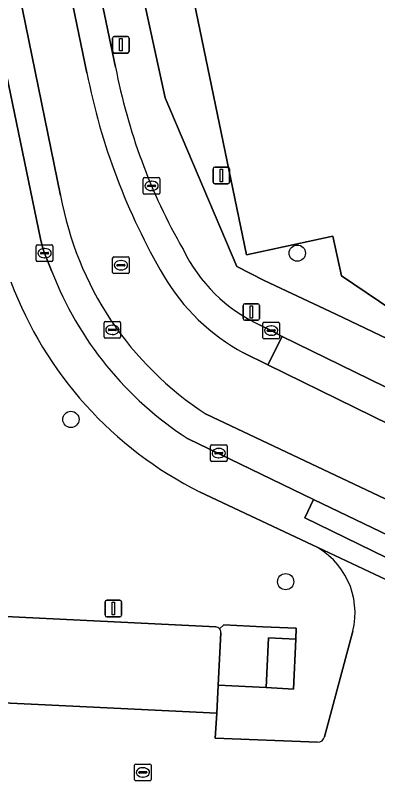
# Model space of a CAD drawing. Extents: x 162989 to 165008, y 383432 to 384338.
# Drawn here: x 164377.47 to 164399.27, y 384043.59 to 384089.64 of the extents above; entities that cross this region are included whole.
import ezdxf

# ---------------------------------------------------------------- set-up
doc = ezdxf.new("R2010")
doc.units = 0
for name, color, linetype in [('IMGEO_Boom', 7, 'Continuous'), ('IMGEO_Groenvoorziening', 7, 'Continuous'), ('IMGEO_Kolk', 7, 'Continuous'), ('IMGEO_Lichtmast', 7, 'Continuous'), ('IMGEO_Parkeervlak_open', 7, 'Continuous'), ('IMGEO_Rijbaan_lokaal_gesloten', 7, 'Continuous'), ('IMGEO_Rioolput', 7, 'Continuous'), ('IMGEO_Voetpad_open', 7, 'Continuous')]:
    doc.layers.add(name, color=color, linetype=linetype)

msp = doc.modelspace()

# ---------------------------------------------------------------- linework, layer by layer
at = {"layer": 'IMGEO_Boom'}
for centre in [(164394.43, 384075.334), (164380.813, 384065.328), (164393.732, 384055.568)]:
    msp.add_circle(centre, 0.489, dxfattribs=at)
at = {"layer": 'IMGEO_Groenvoorziening'}
for points in [[(164381.241, 384124.244), (164386.327, 384125.358), (164385.757, 384128.041), (164385.289, 384129.163), (164377.929, 384126.332), (164382.551, 384104.558), (164384.708, 384092.902), (164386.477, 384084.677), (164390.789, 384074.523), (164392.442, 384073.696), (164394.094, 384072.908), (164396.747, 384071.659), (164413.168, 384063.826), (164422.817, 384059.039), (164426.732, 384057.314)], [(164412.238, 384078.293), (164407.589, 384077.249), (164408.342, 384073.595), (164400.111, 384071.928), (164397.085, 384073.972), (164396.559, 384076.361), (164391.371, 384075.241), (164381.241, 384124.244)], [(164395.322, 384057.787), (164388.586, 384060.959)], [(164375.243, 384053.561), (164389.536, 384052.842)], [(164389.752, 384052.737), (164390.015, 384052.973), (164392.359, 384052.855), (164394.37, 384052.768), (164394.344, 384052.105), (164394.201, 384049.106), (164392.551, 384049.195), (164389.672, 384049.338), (164389.588, 384047.652), (164389.499, 384046.159), (164395.656, 384045.915)], [(164392.696, 384052.184), (164394.344, 384052.105), (164394.37, 384052.768), (164392.359, 384052.855), (164390.015, 384052.973), (164389.752, 384052.737)], [(164389.831, 384052.496), (164389.672, 384049.338), (164392.551, 384049.195), (164392.696, 384052.184)], [(164396.065, 384046.234), (164397.765, 384052.585)]]:
    msp.add_lwpolyline(points, dxfattribs=at)
for centre, radius, start, end in [((164398.957, 384081.729), 23.216, 200.4946, 243.4658), ((164393.373, 384053.697), 4.531, 345.7913, 64.5207), ((164389.516, 384052.527), 0.316, 41.7382, 86.412), ((164389.52, 384052.528), 0.313, 354.214, 42.0843), ((164395.672, 384046.316), 0.401, 267.6508, 348.2541)]:
    msp.add_arc(centre, radius, start, end, dxfattribs=at)
at = {"layer": 'IMGEO_Kolk'}
for p, q in [((164385.166, 384078.951), (164385.166, 384079.803)), ((164385.241, 384079.877), (164386.093, 384079.877)), ((164385.654, 384079.657), (164385.679, 384079.657)), ((164386.167, 384079.803), (164386.167, 384078.951)), ((164385.425, 384079.371), (164385.425, 384079.383)), ((164385.863, 384079.334), (164385.465, 384079.334)), ((164385.468, 384079.42), (164385.866, 384079.42)), ((164385.677, 384079.097), (164385.652, 384079.097)), ((164385.909, 384079.383), (164385.909, 384079.371)), ((164386.093, 384078.877), (164385.241, 384078.877)), ((164378.807, 384075.834), (164379.659, 384075.834)), ((164378.732, 384074.908), (164378.732, 384075.76)), ((164379.034, 384075.377), (164379.432, 384075.377)), ((164379.22, 384075.614), (164379.245, 384075.614)), ((164379.733, 384075.76), (164379.733, 384074.908)), ((164378.991, 384075.328), (164378.991, 384075.34)), ((164379.429, 384075.291), (164379.031, 384075.291)), ((164379.243, 384075.054), (164379.218, 384075.054)), ((164379.475, 384075.34), (164379.475, 384075.328)), ((164379.659, 384074.834), (164378.807, 384074.834)), ((164392.362, 384070.246), (164392.362, 384071.098)), ((164392.437, 384071.172), (164393.289, 384071.172)), ((164392.85, 384070.952), (164392.875, 384070.952)), ((164393.363, 384071.098), (164393.363, 384070.246)), ((164392.621, 384070.666), (164392.621, 384070.678)), ((164393.059, 384070.629), (164392.661, 384070.629)), ((164392.664, 384070.715), (164393.062, 384070.715)), ((164392.873, 384070.392), (164392.848, 384070.392)), ((164393.105, 384070.678), (164393.105, 384070.666)), ((164393.289, 384070.172), (164392.437, 384070.172)), ((164389.208, 384062.877), (164389.208, 384063.729)), ((164389.283, 384063.803), (164390.135, 384063.803)), ((164389.696, 384063.583), (164389.721, 384063.583)), ((164390.209, 384063.729), (164390.209, 384062.877)), ((164389.467, 384063.297), (164389.467, 384063.309)), ((164389.905, 384063.26), (164389.507, 384063.26)), ((164389.51, 384063.346), (164389.908, 384063.346)), ((164389.719, 384063.023), (164389.694, 384063.023)), ((164389.951, 384063.309), (164389.951, 384063.297)), ((164390.135, 384062.803), (164389.283, 384062.803))]:
    msp.add_line(p, q, dxfattribs=at)
for points in [[(164385.166, 384078.951), (164385.166, 384079.803)], [(164385.241, 384079.877), (164386.093, 384079.877)], [(164386.167, 384079.803), (164386.167, 384078.951)], [(164386.093, 384078.877), (164385.241, 384078.877)], [(164378.807, 384075.834), (164379.659, 384075.834)], [(164378.732, 384074.908), (164378.732, 384075.76)], [(164379.733, 384075.76), (164379.733, 384074.908)], [(164379.659, 384074.834), (164378.807, 384074.834)], [(164392.362, 384070.246), (164392.362, 384071.098)], [(164392.437, 384071.172), (164393.289, 384071.172)], [(164393.363, 384071.098), (164393.363, 384070.246)], [(164393.289, 384070.172), (164392.437, 384070.172)], [(164389.208, 384062.877), (164389.208, 384063.729)], [(164389.283, 384063.803), (164390.135, 384063.803)], [(164390.209, 384063.729), (164390.209, 384062.877)], [(164390.135, 384062.803), (164389.283, 384062.803)]]:
    msp.add_lwpolyline(points, dxfattribs=at)
for centre, radius, start, end in [((164385.243, 384079.801), 0.0765, 91.552, 178.448), ((164385.243, 384079.801), 0.0765, 91.552, 178.448), ((164386.091, 384079.801), 0.0765, 1.552, 88.448), ((164386.091, 384079.801), 0.0765, 1.552, 88.448), ((164385.465, 384079.38), 0.0403, 85.8775, 175.7526), ((164385.462, 384079.37), 0.0366, 178.938, 274.7102), ((164385.866, 384079.377), 0.043, 264.8664, 352.4533), ((164385.87, 384079.382), 0.0386, 1.7309, 96.639), ((164385.243, 384078.953), 0.0765, 181.552, 268.448), ((164385.243, 384078.953), 0.0765, 181.552, 268.448), ((164386.091, 384078.953), 0.0765, 271.552, 358.448), ((164386.091, 384078.953), 0.0765, 271.552, 358.448), ((164378.809, 384075.758), 0.0765, 91.552, 178.448), ((164378.809, 384075.758), 0.0765, 91.552, 178.448), ((164379.657, 384075.758), 0.0765, 1.552, 88.448), ((164379.657, 384075.758), 0.0765, 1.552, 88.448), ((164379.031, 384075.337), 0.0403, 85.8775, 175.7526), ((164379.436, 384075.339), 0.0386, 1.7309, 96.639), ((164378.809, 384074.91), 0.0765, 181.552, 268.448), ((164378.809, 384074.91), 0.0765, 181.552, 268.448), ((164379.028, 384075.327), 0.0366, 178.938, 274.7102), ((164379.432, 384075.334), 0.043, 264.8664, 352.4533), ((164379.657, 384074.91), 0.0765, 271.552, 358.448), ((164379.657, 384074.91), 0.0765, 271.552, 358.448), ((164392.439, 384071.096), 0.0765, 91.552, 178.448), ((164392.439, 384071.096), 0.0765, 91.552, 178.448), ((164393.287, 384071.096), 0.0765, 1.552, 88.448), ((164393.287, 384071.096), 0.0765, 1.552, 88.448), ((164392.661, 384070.675), 0.0403, 85.8775, 175.7526), ((164392.658, 384070.665), 0.0366, 178.938, 274.7102), ((164393.062, 384070.672), 0.043, 264.8664, 352.4533), ((164393.066, 384070.677), 0.0386, 1.7309, 96.639), ((164392.439, 384070.248), 0.0765, 181.552, 268.448), ((164392.439, 384070.248), 0.0765, 181.552, 268.448), ((164393.287, 384070.248), 0.0765, 271.552, 358.448), ((164393.287, 384070.248), 0.0765, 271.552, 358.448), ((164389.285, 384063.727), 0.0765, 91.552, 178.448), ((164389.285, 384063.727), 0.0765, 91.552, 178.448), ((164390.133, 384063.727), 0.0765, 1.552, 88.448), ((164390.133, 384063.727), 0.0765, 1.552, 88.448), ((164389.507, 384063.306), 0.0403, 85.8775, 175.7526), ((164389.504, 384063.296), 0.0366, 178.938, 274.7102), ((164389.908, 384063.303), 0.043, 264.8664, 352.4533), ((164389.912, 384063.308), 0.0386, 1.7309, 96.639), ((164389.285, 384062.879), 0.0765, 181.552, 268.448), ((164389.285, 384062.879), 0.0765, 181.552, 268.448), ((164390.133, 384062.879), 0.0765, 271.552, 358.448), ((164390.133, 384062.879), 0.0765, 271.552, 358.448)]:
    msp.add_arc(centre, radius, start, end, dxfattribs=at)
for centre, major_axis, ratio, start_param, end_param in [((164385.653, 384079.377), (-0.387, 0.002), 0.722429, 4.712389, 7.853982), ((164385.678, 384079.377), (-0.39, 0.002), 0.717154, 1.570796, 4.712389), ((164379.219, 384075.334), (-0.387, 0.002), 0.722429, 4.712389, 7.853982), ((164379.244, 384075.334), (-0.39, 0.002), 0.717154, 1.570796, 4.712389), ((164392.849, 384070.672), (-0.387, 0.002), 0.722429, 4.712389, 7.853982), ((164392.874, 384070.672), (-0.39, 0.002), 0.717154, 1.570796, 4.712389), ((164389.695, 384063.303), (-0.387, 0.002), 0.722429, 4.712389, 7.853982), ((164389.72, 384063.303), (-0.39, 0.002), 0.717154, 1.570796, 4.712389)]:
    msp.add_ellipse(centre, major_axis=major_axis, ratio=ratio, start_param=start_param, end_param=end_param, dxfattribs=at)
at = {"layer": 'IMGEO_Lichtmast'}
for p, q in [((164383.321, 384087.472), (164383.321, 384088.272)), ((164383.321, 384088.272), (164383.321, 384087.472)), ((164383.421, 384088.372), (164384.211, 384088.372)), ((164384.211, 384088.372), (164383.421, 384088.372)), ((164384.311, 384088.272), (164384.311, 384087.472)), ((164384.311, 384087.472), (164384.311, 384088.272)), ((164384.211, 384087.372), (164383.421, 384087.372)), ((164383.421, 384087.372), (164384.211, 384087.372)), ((164389.465, 384080.508), (164390.255, 384080.508)), ((164390.255, 384080.508), (164389.465, 384080.508)), ((164389.365, 384079.608), (164389.365, 384080.408)), ((164389.365, 384080.408), (164389.365, 384079.608)), ((164390.355, 384080.408), (164390.355, 384079.608)), ((164390.355, 384079.608), (164390.355, 384080.408)), ((164390.255, 384079.508), (164389.465, 384079.508)), ((164389.465, 384079.508), (164390.255, 384079.508)), ((164391.167, 384071.393), (164391.167, 384072.193)), ((164391.167, 384072.193), (164391.167, 384071.393)), ((164391.267, 384072.293), (164392.057, 384072.293)), ((164392.057, 384072.293), (164391.267, 384072.293)), ((164392.157, 384072.193), (164392.157, 384071.393)), ((164392.157, 384071.393), (164392.157, 384072.193)), ((164392.057, 384071.293), (164391.267, 384071.293)), ((164391.267, 384071.293), (164392.057, 384071.293)), ((164382.868, 384053.55), (164382.868, 384054.35)), ((164382.868, 384054.35), (164382.868, 384053.55)), ((164382.968, 384054.45), (164383.758, 384054.45)), ((164383.758, 384054.45), (164382.968, 384054.45)), ((164383.858, 384054.35), (164383.858, 384053.55)), ((164383.858, 384053.55), (164383.858, 384054.35)), ((164383.758, 384053.45), (164382.968, 384053.45)), ((164382.968, 384053.45), (164383.758, 384053.45))]:
    msp.add_line(p, q, dxfattribs=at)
for points in [[(164383.741, 384088.247), (164383.891, 384088.247), (164383.891, 384087.497), (164383.741, 384087.497), (164383.741, 384088.247)], [(164389.785, 384080.383), (164389.935, 384080.383), (164389.935, 384079.633), (164389.785, 384079.633), (164389.785, 384080.383)], [(164391.587, 384072.168), (164391.737, 384072.168), (164391.737, 384071.418), (164391.587, 384071.418), (164391.587, 384072.168)], [(164383.288, 384054.325), (164383.438, 384054.325), (164383.438, 384053.575), (164383.288, 384053.575), (164383.288, 384054.325)]]:
    msp.add_lwpolyline(points, dxfattribs=at)
for centre, start, end in [((164383.421, 384088.272), 90, 180), ((164383.421, 384088.272), 90, 180), ((164384.211, 384088.272), 0, 90), ((164384.211, 384088.272), 360, 90), ((164383.421, 384087.472), 180, 270), ((164383.421, 384087.472), 180, 270), ((164384.211, 384087.472), 270, 0), ((164384.211, 384087.472), 270, 0), ((164389.465, 384080.408), 90, 180), ((164389.465, 384080.408), 90, 180), ((164390.255, 384080.408), 0, 90), ((164390.255, 384080.408), 360, 90), ((164389.465, 384079.608), 180, 270), ((164389.465, 384079.608), 180, 270), ((164390.255, 384079.608), 270, 0), ((164390.255, 384079.608), 270, 0), ((164391.267, 384072.193), 90, 180), ((164391.267, 384072.193), 90, 180), ((164392.057, 384072.193), 0, 90), ((164392.057, 384072.193), 360, 90), ((164391.267, 384071.393), 180, 270), ((164391.267, 384071.393), 180, 270), ((164392.057, 384071.393), 270, 0), ((164392.057, 384071.393), 270, 0), ((164382.968, 384054.35), 90, 180), ((164382.968, 384054.35), 90, 180), ((164383.758, 384054.35), 0, 90), ((164383.758, 384054.35), 360, 90), ((164382.968, 384053.55), 180, 270), ((164382.968, 384053.55), 180, 270), ((164383.758, 384053.55), 270, 0), ((164383.758, 384053.55), 270, 0)]:
    msp.add_arc(centre, 0.1, start, end, dxfattribs=at)
at = {"layer": 'IMGEO_Parkeervlak_open'}
for points in [[(164385.289, 384129.163), (164385.757, 384128.041), (164386.327, 384125.358), (164381.241, 384124.244), (164391.371, 384075.241), (164396.559, 384076.361), (164397.085, 384073.972), (164400.111, 384071.928), (164408.342, 384073.595), (164407.589, 384077.249), (164403.789, 384095.678), (164405.328, 384095.981), (164406.122, 384096.137), (164405.386, 384099.67), (164404.454, 384099.475), (164403.782, 384102.69), (164400.783, 384117.991)], [(164389.536, 384052.842), (164375.243, 384053.561)], [(164374.898, 384053.262), (164374.644, 384048.386), (164380.934, 384048.08), (164389.588, 384047.652), (164389.672, 384049.338), (164389.831, 384052.496)]]:
    msp.add_lwpolyline(points, dxfattribs=at)
for centre, radius, start, end in [((164389.516, 384052.527), 0.316, 41.7382, 86.412), ((164389.52, 384052.528), 0.313, 354.214, 42.0843)]:
    msp.add_arc(centre, radius, start, end, dxfattribs=at)
at = {"layer": 'IMGEO_Rijbaan_lokaal_gesloten'}
for points in [[(164377.72, 384114.316), (164376.009, 384113.929), (164381.779, 384086.179)], [(164383.503, 384086.532), (164381.339, 384096.907), (164377.988, 384113.104), (164377.72, 384114.316)], [(164381.779, 384086.179), (164376.009, 384113.929), (164373.068, 384113.199), (164375.213, 384103.078), (164380.196, 384078.81)], [(164380.196, 384078.81), (164375.213, 384103.078), (164373.068, 384113.199), (164371.389, 384112.859), (164371.633, 384111.662), (164373.282, 384103.797), (164374.979, 384095.503), (164378.988, 384076.189), (164379.134, 384075.615), (164379.233, 384075.334), (164379.666, 384074.238)], [(164391.197, 384069.328), (164392.668, 384068.613), (164393.519, 384070.327), (164392.863, 384070.672), (164392.166, 384071.013)], [(164404.074, 384065.159), (164393.519, 384070.327), (164392.668, 384068.613), (164418.813, 384055.773), (164423.63, 384053.482), (164426.511, 384052.302), (164429.109, 384051.428), (164433.007, 384050.304), (164433.375, 384052.329)], [(164392.668, 384068.613), (164391.197, 384069.328)], [(164388.955, 384065.651), (164406.37, 384057.402), (164412.178, 384054.568), (164417.137, 384052.113), (164421.057, 384050.365), (164425.059, 384048.665), (164427.893, 384047.685), (164432.284, 384046.33), (164433.007, 384050.304), (164429.109, 384051.428), (164426.511, 384052.302), (164423.63, 384053.482), (164418.813, 384055.773), (164392.668, 384068.613)], [(164421.057, 384050.365), (164417.137, 384052.113), (164412.178, 384054.568), (164406.37, 384057.402), (164388.955, 384065.651)], [(164387.862, 384064.166), (164395.411, 384060.519), (164400.952, 384057.843), (164409.286, 384053.8), (164419.441, 384048.874)], [(164407.264, 384052.163), (164395.322, 384057.787)], [(164397.765, 384052.585), (164396.065, 384046.234)], [(164395.656, 384045.915), (164389.499, 384046.159), (164389.588, 384047.652), (164380.934, 384048.08), (164374.644, 384048.386), (164374.184, 384048.412)]]:
    msp.add_lwpolyline(points, dxfattribs=at)
for centre, radius, start, end in [((164418.029, 384093.07), 35.14, 190.7221, 209.8714), ((164420.135, 384093.702), 39.087, 191.0969, 210.3011), ((164420.135, 384093.702), 39.087, 191.0969, 210.3011), ((164399.701, 384082.299), 19.815, 190.1406, 237.1571), ((164399.701, 384082.299), 19.815, 190.1406, 237.1571), ((164396.324, 384079.828), 9.747, 205.9178, 244.745), ((164399.237, 384081.793), 20.979, 201.1086, 237.1647), ((164397.203, 384080.347), 12.549, 210.4818, 241.4073), ((164397.203, 384080.347), 12.549, 210.4818, 241.4073), ((164393.373, 384053.697), 4.531, 345.7913, 64.5207), ((164395.672, 384046.316), 0.401, 267.6508, 348.2541)]:
    msp.add_arc(centre, radius, start, end, dxfattribs=at)
at = {"layer": 'IMGEO_Rioolput'}
for p, q in [((164383.325, 384074.179), (164383.325, 384075.031)), ((164383.4, 384075.105), (164384.252, 384075.105)), ((164384.326, 384075.031), (164384.326, 384074.179)), ((164383.584, 384074.599), (164383.584, 384074.611)), ((164384.022, 384074.562), (164383.624, 384074.562)), ((164383.627, 384074.648), (164384.025, 384074.648)), ((164383.813, 384074.885), (164383.838, 384074.885)), ((164384.068, 384074.611), (164384.068, 384074.599)), ((164384.252, 384074.105), (164383.4, 384074.105)), ((164383.836, 384074.325), (164383.811, 384074.325)), ((164382.806, 384070.293), (164382.806, 384071.145)), ((164382.881, 384071.219), (164383.733, 384071.219)), ((164383.108, 384070.762), (164383.506, 384070.762)), ((164383.294, 384070.999), (164383.319, 384070.999)), ((164383.807, 384071.145), (164383.807, 384070.293)), ((164383.065, 384070.713), (164383.065, 384070.725)), ((164383.503, 384070.676), (164383.105, 384070.676)), ((164383.317, 384070.439), (164383.292, 384070.439)), ((164383.549, 384070.725), (164383.549, 384070.713)), ((164383.733, 384070.219), (164382.881, 384070.219)), ((164384.643, 384043.668), (164384.643, 384044.52)), ((164384.718, 384044.594), (164385.57, 384044.594)), ((164385.644, 384044.52), (164385.644, 384043.668)), ((164384.902, 384044.088), (164384.902, 384044.1)), ((164384.945, 384044.137), (164385.343, 384044.137)), ((164385.131, 384044.374), (164385.156, 384044.374)), ((164385.386, 384044.1), (164385.386, 384044.088)), ((164385.57, 384043.594), (164384.718, 384043.594)), ((164385.34, 384044.051), (164384.942, 384044.051)), ((164385.154, 384043.814), (164385.129, 384043.814))]:
    msp.add_line(p, q, dxfattribs=at)
for points in [[(164383.325, 384074.179), (164383.325, 384075.031)], [(164383.4, 384075.105), (164384.252, 384075.105)], [(164384.326, 384075.031), (164384.326, 384074.179)], [(164384.252, 384074.105), (164383.4, 384074.105)], [(164382.806, 384070.293), (164382.806, 384071.145)], [(164382.881, 384071.219), (164383.733, 384071.219)], [(164383.807, 384071.145), (164383.807, 384070.293)], [(164383.733, 384070.219), (164382.881, 384070.219)], [(164384.643, 384043.668), (164384.643, 384044.52)], [(164384.718, 384044.594), (164385.57, 384044.594)], [(164385.644, 384044.52), (164385.644, 384043.668)], [(164385.57, 384043.594), (164384.718, 384043.594)]]:
    msp.add_lwpolyline(points, dxfattribs=at)
for centre, radius, start, end in [((164383.402, 384075.029), 0.0765, 91.552, 178.448), ((164383.402, 384075.029), 0.0765, 91.552, 178.448), ((164384.25, 384075.029), 0.0765, 1.552, 88.448), ((164384.25, 384075.029), 0.0765, 1.552, 88.448), ((164383.624, 384074.608), 0.0403, 85.8775, 175.7526), ((164383.621, 384074.598), 0.0366, 178.938, 274.7102), ((164384.025, 384074.605), 0.043, 264.8664, 352.4533), ((164384.029, 384074.61), 0.0386, 1.7309, 96.639), ((164383.402, 384074.181), 0.0765, 181.552, 268.448), ((164383.402, 384074.181), 0.0765, 181.552, 268.448), ((164384.25, 384074.181), 0.0765, 271.552, 358.448), ((164384.25, 384074.181), 0.0765, 271.552, 358.448), ((164382.883, 384071.143), 0.0765, 91.552, 178.448), ((164382.883, 384071.143), 0.0765, 91.552, 178.448), ((164383.105, 384070.722), 0.0403, 85.8775, 175.7526), ((164383.51, 384070.724), 0.0386, 1.7309, 96.639), ((164383.731, 384071.143), 0.0765, 1.552, 88.448), ((164383.731, 384071.143), 0.0765, 1.552, 88.448), ((164383.102, 384070.712), 0.0366, 178.938, 274.7102), ((164383.506, 384070.719), 0.043, 264.8664, 352.4533), ((164382.883, 384070.295), 0.0765, 181.552, 268.448), ((164382.883, 384070.295), 0.0765, 181.552, 268.448), ((164383.731, 384070.295), 0.0765, 271.552, 358.448), ((164383.731, 384070.295), 0.0765, 271.552, 358.448), ((164384.72, 384044.518), 0.0765, 91.552, 178.448), ((164384.72, 384044.518), 0.0765, 91.552, 178.448), ((164385.568, 384044.518), 0.0765, 1.552, 88.448), ((164385.568, 384044.518), 0.0765, 1.552, 88.448), ((164384.942, 384044.097), 0.0403, 85.8775, 175.7526), ((164384.939, 384044.087), 0.0366, 178.938, 274.7102), ((164385.343, 384044.094), 0.043, 264.8664, 352.4533), ((164385.347, 384044.099), 0.0386, 1.7309, 96.639), ((164384.72, 384043.67), 0.0765, 181.552, 268.448), ((164384.72, 384043.67), 0.0765, 181.552, 268.448), ((164385.568, 384043.67), 0.0765, 271.552, 358.448), ((164385.568, 384043.67), 0.0765, 271.552, 358.448)]:
    msp.add_arc(centre, radius, start, end, dxfattribs=at)
for centre, major_axis, ratio, start_param, end_param in [((164383.812, 384074.605), (-0.387, 0.002), 0.722429, 4.712389, 7.853982), ((164383.837, 384074.605), (-0.39, 0.002), 0.717154, 1.570796, 4.712389), ((164383.293, 384070.719), (-0.387, 0.002), 0.722429, 4.712389, 7.853982), ((164383.318, 384070.719), (-0.39, 0.002), 0.717154, 1.570796, 4.712389), ((164385.13, 384044.094), (-0.387, 0.002), 0.722429, 4.712389, 7.853982), ((164385.155, 384044.094), (-0.39, 0.002), 0.717154, 1.570796, 4.712389)]:
    msp.add_ellipse(centre, major_axis=major_axis, ratio=ratio, start_param=start_param, end_param=end_param, dxfattribs=at)
at = {"layer": 'IMGEO_Voetpad_open'}
for points in [[(164371.889, 384142.461), (164372.459, 384139.505), (164373.619, 384139.732), (164376.121, 384127.646), (164374.979, 384127.401), (164377.211, 384116.658), (164377.72, 384114.316), (164377.988, 384113.104), (164381.339, 384096.907), (164383.503, 384086.532)], [(164426.732, 384057.314), (164422.817, 384059.039), (164413.168, 384063.826), (164396.747, 384071.659), (164394.094, 384072.908), (164392.442, 384073.696), (164390.789, 384074.523), (164386.477, 384084.677), (164384.708, 384092.902), (164382.551, 384104.558), (164377.929, 384126.332), (164377.583, 384127.96), (164380.164, 384129.469), (164377.837, 384140.384)], [(164379.666, 384074.238), (164379.233, 384075.334), (164379.134, 384075.615), (164378.988, 384076.189), (164374.979, 384095.503), (164373.282, 384103.797), (164371.633, 384111.662), (164371.389, 384112.859), (164371.121, 384113.881), (164368.803, 384113.298), (164370.821, 384103.328), (164375.313, 384081.581), (164375.867, 384078.902), (164376.456, 384076.049)], [(164392.166, 384071.013), (164392.863, 384070.672), (164393.519, 384070.327), (164404.074, 384065.159), (164416.919, 384058.933), (164422.554, 384056.223)], [(164409.286, 384053.8), (164408.734, 384052.656), (164394.889, 384059.406), (164395.411, 384060.519), (164387.862, 384064.166)], [(164388.586, 384060.959), (164395.322, 384057.787), (164407.264, 384052.163), (164422.476, 384045), (164422.773, 384044.883)]]:
    msp.add_lwpolyline(points, dxfattribs=at)
for points in [[(164400.952, 384057.843), (164395.411, 384060.519), (164394.889, 384059.406), (164408.734, 384052.656), (164409.286, 384053.8)], [(164394.344, 384052.105), (164392.696, 384052.184), (164392.551, 384049.195), (164394.201, 384049.106)]]:
    msp.add_lwpolyline(points, close=True, dxfattribs=at)
for centre, radius, start, end in [((164418.029, 384093.07), 35.14, 190.7221, 209.8714), ((164396.324, 384079.828), 9.747, 205.9178, 244.745), ((164399.237, 384081.793), 20.979, 201.1086, 237.1647), ((164398.957, 384081.729), 23.216, 200.4946, 243.4658)]:
    msp.add_arc(centre, radius, start, end, dxfattribs=at)

doc.saveas('drawing.dxf')
